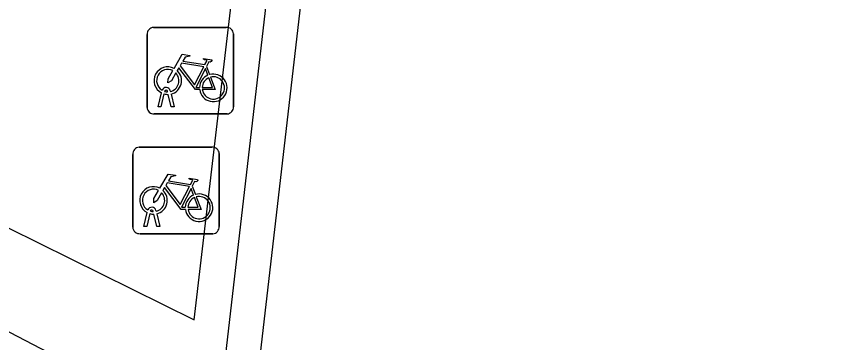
# Model space of a CAD drawing. Extents: x 157466 to 158888, y 383063 to 384677.
# Drawn here: x 157961.34 to 157970.95, y 384375.84 to 384379.6 of the extents above; entities that cross this region are included whole.
import ezdxf

# ---------------------------------------------------------------- set-up
doc = ezdxf.new("R2010")
doc.units = 0
for name, color, linetype in [('IMGEO_Fietsenrek', 7, 'Continuous'), ('IMGEO_Groenvoorziening', 7, 'Continuous'), ('IMGEO_Haag', 7, 'Continuous'), ('IMGEO_Hek', 7, 'Continuous'), ('IMGEO_Rijbaan_lokaal_gesloten', 7, 'Continuous'), ('IMGEO_Voetpad_halfverhard', 7, 'Continuous')]:
    doc.layers.add(name, color=color, linetype=linetype)

msp = doc.modelspace()

# ---------------------------------------------------------------- linework, layer by layer
at = {"layer": 'IMGEO_Fietsenrek'}
for p, q in [((157962.9249, 384379.4725), (157963.7658, 384379.4725)), ((157963.7658, 384379.4725), (157962.9249, 384379.4725)), ((157962.8505, 384378.5479), (157962.8505, 384379.3888)), ((157962.8505, 384379.3888), (157962.8505, 384378.5479)), ((157963.8495, 384379.3981), (157963.8495, 384378.5572)), ((157963.8495, 384378.5572), (157963.8495, 384379.3981)), ((157963.5372, 384379.0222), (157963.5735, 384378.927)), ((157962.9775, 384378.5573), (157963.0158, 384378.7173)), ((157963.0462, 384378.7051), (157963.0109, 384378.5573)), ((157963.0879, 384378.7289), (157963.0869, 384378.7332)), ((157963.129, 384378.5573), (157963.0951, 384378.699)), ((157963.1186, 384378.7404), (157963.1204, 384378.7325)), ((157963.1274, 384378.7033), (157963.1624, 384378.5573)), ((157963.0109, 384378.5573), (157962.9775, 384378.5573)), ((157963.1624, 384378.5573), (157963.129, 384378.5573)), ((157963.7751, 384378.4735), (157962.9342, 384378.4735)), ((157962.9342, 384378.4735), (157963.7751, 384378.4735)), ((157962.7599, 384378.0895), (157963.6008, 384378.0895)), ((157963.6008, 384378.0895), (157962.7599, 384378.0895)), ((157963.6845, 384378.0151), (157963.6845, 384377.1742)), ((157963.6845, 384377.1742), (157963.6845, 384378.0151)), ((157962.6855, 384377.1649), (157962.6855, 384378.0058)), ((157962.6855, 384378.0058), (157962.6855, 384377.1649)), ((157963.3722, 384377.6392), (157963.4085, 384377.544)), ((157962.9229, 384377.3459), (157962.9219, 384377.3502)), ((157962.9536, 384377.3574), (157962.9554, 384377.3495)), ((157962.8125, 384377.1743), (157962.8508, 384377.3343)), ((157962.8812, 384377.3221), (157962.8459, 384377.1743)), ((157962.964, 384377.1743), (157962.9301, 384377.316)), ((157962.9624, 384377.3203), (157962.9974, 384377.1743)), ((157962.8459, 384377.1743), (157962.8125, 384377.1743)), ((157962.9974, 384377.1743), (157962.964, 384377.1743)), ((157963.6101, 384377.0905), (157962.7692, 384377.0905)), ((157962.7692, 384377.0905), (157963.6101, 384377.0905))]:
    msp.add_line(p, q, dxfattribs=at)
for points in [[(157963.1631, 384378.9992), (157963.2578, 384379.1627), (157963.344, 384379.1489), (157963.3457, 384379.1402), (157963.2896, 384379.1293), (157963.2634, 384379.084), (157963.5186, 384379.0432)], [(157963.5186, 384379.0432), (157963.5436, 384379.092), (157963.5385, 384379.096), (157963.5153, 384379.0997), (157963.5026, 384379.1072), (157963.5016, 384379.1103), (157963.5038, 384379.1149), (157963.5986, 384379.0998), (157963.6009, 384379.0895), (157963.5915, 384379.0771), (157963.5791, 384379.0707), (157963.5646, 384379.0769), (157963.5372, 384379.0222)], [(157963.4588, 384378.7545), (157963.4091, 384378.7546), (157963.2184, 384379.0063), (157963.1994, 384378.9735)], [(157963.5057, 384379.018), (157963.2489, 384379.059), (157963.2322, 384379.0302), (157963.3992, 384378.8099), (157963.5057, 384379.018)], [(157963.5537, 384378.92), (157963.5244, 384378.9968), (157963.415, 384378.7787), (157963.4577, 384378.7786)], [(157963.1838, 384378.9467), (157963.1322, 384378.8575), (157963.0923, 384378.8315), (157963.0935, 384378.879), (157963.148, 384378.9732)], [(157963.4877, 384378.7785), (157963.6076, 384378.7783), (157963.5644, 384378.8919)], [(157963.5842, 384378.8988), (157963.6392, 384378.7542), (157963.4891, 384378.7545)], [(157962.9981, 384377.6162), (157963.0928, 384377.7797), (157963.179, 384377.7659), (157963.1807, 384377.7572), (157963.1246, 384377.7463), (157963.0984, 384377.701), (157963.3536, 384377.6602)], [(157963.3536, 384377.6602), (157963.3786, 384377.709), (157963.3735, 384377.713), (157963.3503, 384377.7167), (157963.3376, 384377.7242), (157963.3366, 384377.7273), (157963.3388, 384377.7319), (157963.4336, 384377.7168), (157963.4359, 384377.7065), (157963.4265, 384377.6941), (157963.4141, 384377.6877), (157963.3996, 384377.6939), (157963.3722, 384377.6392)], [(157963.3407, 384377.635), (157963.0839, 384377.676), (157963.0672, 384377.6472), (157963.2342, 384377.4269), (157963.3407, 384377.635)], [(157963.0188, 384377.5637), (157962.9672, 384377.4745), (157962.9273, 384377.4485), (157962.9285, 384377.496), (157962.983, 384377.5902)], [(157963.2938, 384377.3715), (157963.2441, 384377.3716), (157963.0534, 384377.6233), (157963.0344, 384377.5905)], [(157963.3887, 384377.537), (157963.3594, 384377.6138), (157963.25, 384377.3957), (157963.2927, 384377.3956)], [(157963.3227, 384377.3955), (157963.4426, 384377.3953), (157963.3994, 384377.5089)], [(157963.4192, 384377.5158), (157963.4742, 384377.3712), (157963.3241, 384377.3715)]]:
    msp.add_lwpolyline(points, dxfattribs=at)
for centre, radius, start, end in [((157962.9282, 384379.3946), 0.0779, 92.4484, 184.28452), ((157962.9282, 384379.3946), 0.0779, 92.4484, 184.28452), ((157963.7716, 384379.3948), 0.0779, 2.4484, 94.28452), ((157963.7716, 384379.3948), 0.0779, 2.4484, 94.28452), ((157963.0901, 384378.8579), 0.159, 62.67661, 242.13685), ((157963.0901, 384378.8579), 0.129, 63.31916, 238.90302), ((157963.0901, 384378.8579), 0.129, 283.60429, 43.43025), ((157963.0901, 384378.8579), 0.159, 283.5766, 46.60424), ((157963.6167, 384378.7739), 0.159, 113.3408, 178.32165), ((157963.6167, 384378.7739), 0.159, 187.0065, 105.77075), ((157963.6167, 384378.7739), 0.129, 113.92302, 177.95563), ((157963.6167, 384378.7739), 0.129, 188.67146, 104.58832), ((157963.0699, 384378.7293), 0.0499, 12.8025, 158.69338), ((157963.0901, 384378.8579), 0.159, 253.99666, 271.78671), ((157963.0699, 384378.7293), 0.0174, 12.8025, 163.45023), ((157963.0901, 384378.8579), 0.129, 253.41502, 269.02044), ((157962.9284, 384378.5512), 0.0779, 182.4484, 274.28452), ((157962.9284, 384378.5512), 0.0779, 182.4484, 274.28452), ((157963.7718, 384378.5514), 0.0779, 272.4484, 4.28452), ((157963.7718, 384378.5514), 0.0779, 272.4484, 4.28452), ((157962.7632, 384378.0116), 0.0779, 92.4484, 184.28452), ((157962.7632, 384378.0116), 0.0779, 92.4484, 184.28452), ((157963.6066, 384378.0118), 0.0779, 2.4484, 94.28452), ((157963.6066, 384378.0118), 0.0779, 2.4484, 94.28452), ((157962.9251, 384377.4749), 0.159, 62.67661, 242.13685), ((157962.9251, 384377.4749), 0.129, 63.31916, 238.90302), ((157962.9251, 384377.4749), 0.129, 283.60429, 43.43025), ((157962.9251, 384377.4749), 0.159, 283.5766, 46.60424), ((157963.4517, 384377.3909), 0.159, 113.3408, 178.32165), ((157963.4517, 384377.3909), 0.159, 187.0065, 105.77075), ((157963.4517, 384377.3909), 0.129, 113.92302, 177.95563), ((157963.4517, 384377.3909), 0.129, 188.67146, 104.58832), ((157962.9049, 384377.3463), 0.0499, 12.8025, 158.69338), ((157962.9049, 384377.3463), 0.0174, 12.8025, 163.45023), ((157962.9251, 384377.4749), 0.129, 253.41502, 269.02044), ((157962.9251, 384377.4749), 0.159, 253.99666, 271.78671), ((157962.7634, 384377.1682), 0.0779, 182.4484, 274.28452), ((157962.7634, 384377.1682), 0.0779, 182.4484, 274.28452), ((157963.6068, 384377.1684), 0.0779, 272.4484, 4.28452), ((157963.6068, 384377.1684), 0.0779, 272.4484, 4.28452)]:
    msp.add_arc(centre, radius, start, end, dxfattribs=at)
at = {"layer": 'IMGEO_Groenvoorziening'}
msp.add_lwpolyline([(157960.395, 384376.402), (157963.446, 384374.816), (157962.088, 384363.746), (157981.274, 384356.102), (158004.814, 384346.723), (158001.316, 384317.716), (157958.358, 384322.607), (157955.764, 384300.952)], dxfattribs=at)
at = {"layer": 'IMGEO_Haag'}
msp.add_lwpolyline([(157965.767, 384389.604), (157965.369, 384389.65), (157965.237, 384388.51), (157962.39, 384363.86), (157962.788, 384363.814), (157965.767, 384389.604)], dxfattribs=at)
at = {"layer": 'IMGEO_Hek'}
msp.add_lwpolyline([(157960.395, 384376.402), (157963.446, 384374.816), (157962.088, 384363.746)], dxfattribs=at)
at = {"layer": 'IMGEO_Rijbaan_lokaal_gesloten'}
msp.add_lwpolyline([(157960.395, 384376.402), (157960.526, 384377.513), (157963.395, 384376.097), (157965.057, 384390.241)], dxfattribs=at)
at = {"layer": 'IMGEO_Voetpad_halfverhard'}
for centre, radius, start, end in [((157480.1469, 383266.7999), 1225.9088, 65.0179635, 66.5213478), ((157495.031, 383303.2195), 1184.2891, 64.946136, 66.5556533)]:
    msp.add_arc(centre, radius, start, end, dxfattribs=at)

doc.saveas('drawing.dxf')
